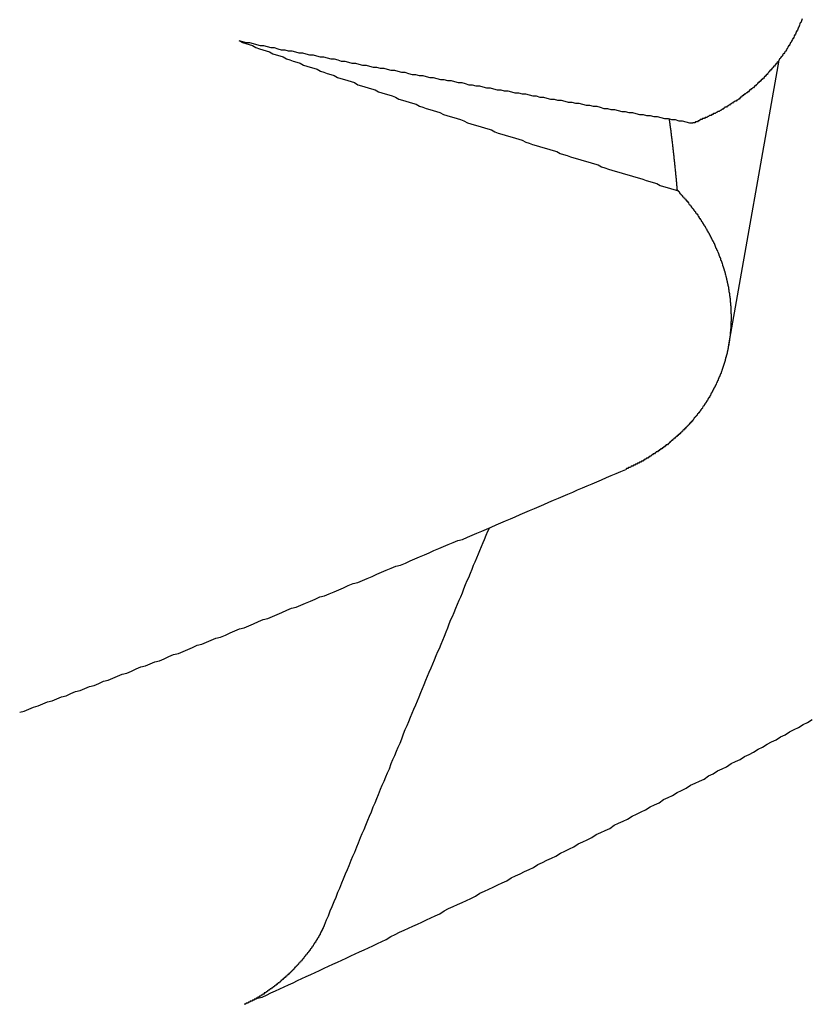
# Model space of a CAD drawing. Extents: x 1107 to 4046, y 937 to 3355.
# Tile 484 of 656: x 2189.332 to 2190.1, y 2668.191 to 2669.148. Entities that reach past the tile are written whole.
import ezdxf

# ---------------------------------------------------------------- set-up
doc = ezdxf.new("R2010")
doc.units = 0
doc.layers.add('KF_VIDA_L___C_REAR', color=7, linetype='CONTINUOUS')

# ---------------------------------------------------------------- blocks, each defined once
blk = doc.blocks.new('KF_VIDA_L___C_REAR')
at = {"layer": 'KF_VIDA_L___C_REAR'}
blk.add_line((3.042484, 979.619124), (3.091484, 979.89593), dxfattribs=at)
for points in [[(3.11378, 979.936, 0), (3.11346, 979.935, 0), (3.11313, 979.934, 0), (3.1128, 979.933, 0), (3.11247, 979.932, 0), (3.11213, 979.932, 0), (3.11178, 979.931, 0), (3.11144, 979.93, 0), (3.11109, 979.929, 0), (3.11073, 979.928, 0), (3.11037, 979.928, 0), (3.11001, 979.927, 0), (3.10964, 979.926, 0), (3.10926, 979.925, 0), (3.10889, 979.924, 0), (3.1085, 979.924, 0), (3.10812, 979.923, 0), (3.10773, 979.922, 0), (3.10733, 979.921, 0), (3.10693, 979.92, 0), (3.10653, 979.92, 0), (3.10612, 979.919, 0), (3.10571, 979.918, 0), (3.1053, 979.917, 0), (3.10488, 979.917, 0), (3.10445, 979.916, 0), (3.10402, 979.915, 0), (3.10359, 979.914, 0), (3.10315, 979.913, 0), (3.10271, 979.913, 0), (3.10227, 979.912, 0), (3.10182, 979.911, 0), (3.10136, 979.91, 0), (3.1009, 979.91, 0), (3.10044, 979.909, 0), (3.09997, 979.908, 0), (3.0995, 979.907, 0), (3.09903, 979.907, 0), (3.09855, 979.906, 0), (3.09806, 979.905, 0), (3.09758, 979.904, 0), (3.09708, 979.904, 0), (3.09659, 979.903, 0), (3.09609, 979.902, 0), (3.09558, 979.902, 0), (3.09507, 979.901, 0), (3.09456, 979.9, 0), (3.09405, 979.899, 0), (3.09352, 979.899, 0), (3.093, 979.898, 0), (3.09247, 979.897, 0), (3.09194, 979.897, 0), (3.0914, 979.896, 0), (3.09086, 979.895, 0), (3.09032, 979.894, 0), (3.08977, 979.894, 0), (3.08922, 979.893, 0), (3.08866, 979.892, 0), (3.0881, 979.892, 0), (3.08754, 979.891, 0), (3.08697, 979.89, 0), (3.0864, 979.89, 0), (3.08583, 979.889, 0), (3.08525, 979.888, 0), (3.08467, 979.888, 0), (3.08409, 979.887, 0), (3.0835, 979.886, 0), (3.08291, 979.886, 0), (3.08231, 979.885, 0), (3.08172, 979.884, 0), (3.08112, 979.884, 0), (3.08051, 979.883, 0), (3.0799, 979.882, 0), (3.07929, 979.882, 0), (3.07868, 979.881, 0), (3.07806, 979.88, 0), (3.07744, 979.88, 0), (3.07682, 979.879, 0), (3.07619, 979.878, 0), (3.07556, 979.878, 0), (3.07493, 979.877, 0), (3.0743, 979.877, 0), (3.07366, 979.876, 0), (3.07302, 979.875, 0), (3.07238, 979.875, 0), (3.07173, 979.874, 0), (3.07108, 979.874, 0), (3.07043, 979.873, 0), (3.06977, 979.872, 0), (3.06912, 979.872, 0), (3.06846, 979.871, 0), (3.06779, 979.871, 0), (3.06713, 979.87, 0), (3.06646, 979.869, 0), (3.06579, 979.869, 0), (3.06512, 979.868, 0), (3.06444, 979.868, 0), (3.06376, 979.867, 0), (3.06308, 979.867, 0), (3.0624, 979.866, 0), (3.06172, 979.865, 0), (3.06103, 979.865, 0), (3.06034, 979.864, 0), (3.05965, 979.864, 0), (3.05896, 979.863, 0), (3.05826, 979.863, 0), (3.05756, 979.862, 0), (3.05686, 979.862, 0), (3.05616, 979.861, 0), (3.05546, 979.861, 0), (3.05475, 979.86, 0), (3.05404, 979.86, 0), (3.05333, 979.859, 0), (3.05262, 979.858, 0), (3.05191, 979.858, 0), (3.05119, 979.857, 0), (3.05048, 979.857, 0), (3.04976, 979.856, 0), (3.04904, 979.856, 0), (3.04832, 979.856, 0), (3.04759, 979.855, 0), (3.04687, 979.855, 0), (3.04614, 979.854, 0), (3.04541, 979.854, 0), (3.04468, 979.853, 0), (3.04395, 979.853, 0), (3.04321, 979.852, 0), (3.04248, 979.852, 0), (3.04174, 979.851, 0), (3.041, 979.851, 0), (3.04025, 979.85, 0), (3.0395, 979.85, 0), (3.03874, 979.85, 0), (3.03799, 979.849, 0), (3.03723, 979.849, 0), (3.03646, 979.848, 0), (3.03569, 979.848, 0), (3.03492, 979.847, 0), (3.03415, 979.847, 0), (3.03337, 979.846, 0), (3.03259, 979.846, 0), (3.03181, 979.846, 0), (3.03102, 979.845, 0), (3.03023, 979.845, 0), (3.02943, 979.844, 0), (3.02864, 979.844, 0), (3.02783, 979.844, 0), (3.02703, 979.843, 0), (3.02622, 979.843, 0), (3.02541, 979.842, 0), (3.0246, 979.842, 0), (3.02379, 979.842, 0), (3.02297, 979.841, 0), (3.02214, 979.841, 0), (3.02132, 979.84, 0), (3.02049, 979.84, 0), (3.01966, 979.84, 0), (3.01883, 979.839, 0), (3.01799, 979.839, 0), (3.01715, 979.839, 0), (3.01631, 979.838, 0), (3.01546, 979.838, 0), (3.01462, 979.838, 0), (3.01377, 979.837, 0), (3.01291, 979.837, 0), (3.01206, 979.836, 0), (3.0112, 979.836, 0), (3.01034, 979.836, 0), (3.00947, 979.835, 0), (3.00861, 979.835, 0), (3.00774, 979.835, 0)], [(2.56624, 979.915, 0), (2.56954, 979.913, 0), (2.57283, 979.912, 0), (2.57613, 979.911, 0), (2.57943, 979.91, 0), (2.58273, 979.908, 0), (2.58603, 979.907, 0), (2.58933, 979.906, 0), (2.59263, 979.905, 0), (2.59593, 979.904, 0), (2.59923, 979.902, 0), (2.60253, 979.901, 0), (2.60583, 979.9, 0), (2.60914, 979.899, 0), (2.61244, 979.897, 0), (2.61574, 979.896, 0), (2.61905, 979.895, 0), (2.62235, 979.894, 0), (2.62566, 979.893, 0), (2.62897, 979.891, 0), (2.63228, 979.89, 0), (2.63558, 979.889, 0), (2.63889, 979.888, 0), (2.6422, 979.887, 0), (2.64551, 979.885, 0), (2.64882, 979.884, 0), (2.65213, 979.883, 0), (2.65544, 979.882, 0), (2.65876, 979.881, 0), (2.66207, 979.879, 0), (2.66538, 979.878, 0), (2.6687, 979.877, 0), (2.67201, 979.876, 0), (2.67532, 979.875, 0), (2.67864, 979.874, 0), (2.68196, 979.872, 0), (2.68527, 979.871, 0), (2.68859, 979.87, 0), (2.69191, 979.869, 0), (2.69523, 979.868, 0), (2.69855, 979.867, 0), (2.70186, 979.865, 0), (2.70518, 979.864, 0), (2.70851, 979.863, 0), (2.71183, 979.862, 0), (2.71515, 979.861, 0), (2.71847, 979.86, 0), (2.72179, 979.858, 0), (2.72512, 979.857, 0), (2.72844, 979.856, 0), (2.73176, 979.855, 0), (2.73509, 979.854, 0), (2.73842, 979.853, 0), (2.74174, 979.851, 0), (2.74507, 979.85, 0), (2.7484, 979.849, 0), (2.75172, 979.848, 0), (2.75505, 979.847, 0), (2.75838, 979.846, 0), (2.76171, 979.845, 0), (2.76504, 979.843, 0), (2.76837, 979.842, 0), (2.7717, 979.841, 0), (2.77503, 979.84, 0), (2.77836, 979.839, 0), (2.7817, 979.838, 0), (2.78503, 979.837, 0), (2.78836, 979.835, 0), (2.7917, 979.834, 0), (2.79503, 979.833, 0), (2.79836, 979.832, 0), (2.8017, 979.831, 0), (2.80504, 979.83, 0), (2.80837, 979.829, 0), (2.81171, 979.828, 0), (2.81505, 979.826, 0), (2.81838, 979.825, 0), (2.82172, 979.824, 0), (2.82506, 979.823, 0), (2.8284, 979.822, 0), (2.83174, 979.821, 0), (2.83508, 979.82, 0), (2.83842, 979.819, 0), (2.84176, 979.818, 0), (2.84511, 979.816, 0), (2.84845, 979.815, 0), (2.85179, 979.814, 0), (2.85513, 979.813, 0), (2.85848, 979.812, 0), (2.86182, 979.811, 0), (2.86517, 979.81, 0), (2.86851, 979.809, 0), (2.87186, 979.808, 0), (2.8752, 979.807, 0), (2.87855, 979.805, 0), (2.8819, 979.804, 0), (2.88525, 979.803, 0), (2.88859, 979.802, 0), (2.89194, 979.801, 0), (2.89529, 979.8, 0), (2.89864, 979.799, 0), (2.90199, 979.798, 0), (2.90534, 979.797, 0), (2.90869, 979.796, 0), (2.91204, 979.795, 0), (2.91539, 979.794, 0), (2.91875, 979.792, 0), (2.9221, 979.791, 0), (2.92545, 979.79, 0), (2.92881, 979.789, 0), (2.93216, 979.788, 0), (2.93551, 979.787, 0), (2.93887, 979.786, 0), (2.94222, 979.785, 0), (2.94558, 979.784, 0), (2.94894, 979.783, 0), (2.95229, 979.782, 0), (2.95565, 979.781, 0), (2.95901, 979.78, 0), (2.96236, 979.779, 0), (2.96572, 979.778, 0), (2.96908, 979.777, 0), (2.97244, 979.776, 0), (2.9758, 979.774, 0), (2.97916, 979.773, 0), (2.98252, 979.772, 0), (2.98588, 979.771, 0), (2.98924, 979.77, 0), (2.9926, 979.769, 0)], [(2.56624, 979.915, 0), (2.56967, 979.914, 0), (2.57309, 979.913, 0), (2.57652, 979.913, 0), (2.57994, 979.912, 0), (2.58337, 979.911, 0), (2.58679, 979.91, 0), (2.59022, 979.91, 0), (2.59365, 979.909, 0), (2.59708, 979.908, 0), (2.6005, 979.908, 0), (2.60393, 979.907, 0), (2.60736, 979.906, 0), (2.61079, 979.906, 0), (2.61422, 979.905, 0), (2.61765, 979.905, 0), (2.62108, 979.904, 0), (2.62451, 979.903, 0), (2.62795, 979.903, 0), (2.63138, 979.902, 0), (2.63481, 979.901, 0), (2.63824, 979.901, 0), (2.64168, 979.9, 0), (2.64511, 979.899, 0), (2.64855, 979.899, 0), (2.65198, 979.898, 0), (2.65542, 979.897, 0), (2.65885, 979.897, 0), (2.66229, 979.896, 0), (2.66572, 979.895, 0), (2.66916, 979.895, 0), (2.6726, 979.894, 0), (2.67604, 979.893, 0), (2.67947, 979.893, 0), (2.68291, 979.892, 0), (2.68635, 979.891, 0), (2.68979, 979.891, 0), (2.69323, 979.89, 0), (2.69667, 979.889, 0), (2.70011, 979.889, 0), (2.70355, 979.888, 0), (2.707, 979.888, 0), (2.71044, 979.887, 0), (2.71388, 979.886, 0), (2.71732, 979.886, 0), (2.72077, 979.885, 0), (2.72421, 979.884, 0), (2.72765, 979.884, 0), (2.7311, 979.883, 0), (2.73454, 979.882, 0), (2.73799, 979.882, 0), (2.74143, 979.881, 0), (2.74488, 979.881, 0), (2.74832, 979.88, 0), (2.75177, 979.879, 0), (2.75522, 979.879, 0), (2.75866, 979.878, 0), (2.76211, 979.877, 0), (2.76556, 979.877, 0), (2.76901, 979.876, 0), (2.77246, 979.876, 0), (2.77591, 979.875, 0), (2.77936, 979.874, 0), (2.78281, 979.874, 0), (2.78626, 979.873, 0), (2.78971, 979.872, 0), (2.79316, 979.872, 0), (2.79661, 979.871, 0), (2.80006, 979.871, 0), (2.80351, 979.87, 0), (2.80696, 979.869, 0), (2.81042, 979.869, 0), (2.81387, 979.868, 0), (2.81732, 979.867, 0), (2.82078, 979.867, 0), (2.82423, 979.866, 0), (2.82769, 979.866, 0), (2.83114, 979.865, 0), (2.8346, 979.864, 0), (2.83805, 979.864, 0), (2.84151, 979.863, 0), (2.84496, 979.863, 0), (2.84842, 979.862, 0), (2.85188, 979.861, 0), (2.85533, 979.861, 0), (2.85879, 979.86, 0), (2.86225, 979.86, 0), (2.86571, 979.859, 0), (2.86916, 979.858, 0), (2.87262, 979.858, 0), (2.87608, 979.857, 0), (2.87954, 979.857, 0), (2.883, 979.856, 0), (2.88646, 979.855, 0), (2.88992, 979.855, 0), (2.89338, 979.854, 0), (2.89684, 979.854, 0), (2.9003, 979.853, 0), (2.90377, 979.852, 0), (2.90723, 979.852, 0), (2.91069, 979.851, 0), (2.91415, 979.851, 0), (2.91761, 979.85, 0), (2.92108, 979.849, 0), (2.92454, 979.849, 0), (2.928, 979.848, 0), (2.93147, 979.848, 0), (2.93493, 979.847, 0), (2.9384, 979.846, 0), (2.94186, 979.846, 0), (2.94532, 979.845, 0), (2.94879, 979.845, 0), (2.95226, 979.844, 0), (2.95572, 979.843, 0), (2.95919, 979.843, 0), (2.96265, 979.842, 0), (2.96612, 979.842, 0), (2.96959, 979.841, 0), (2.97305, 979.841, 0), (2.97652, 979.84, 0), (2.97999, 979.839, 0), (2.98346, 979.839, 0), (2.98692, 979.838, 0), (2.99039, 979.838, 0), (2.99386, 979.837, 0), (2.99733, 979.837, 0), (3.0008, 979.836, 0), (3.00427, 979.835, 0), (3.00774, 979.835, 0)], [(2.9926, 979.769, 0), (2.99255, 979.77, 0), (2.9925, 979.77, 0), (2.99245, 979.771, 0), (2.9924, 979.772, 0), (2.99235, 979.772, 0), (2.9923, 979.773, 0), (2.99225, 979.773, 0), (2.9922, 979.774, 0), (2.99215, 979.774, 0), (2.99209, 979.775, 0), (2.99204, 979.775, 0), (2.99199, 979.776, 0), (2.99194, 979.777, 0), (2.99189, 979.777, 0), (2.99183, 979.778, 0), (2.99178, 979.778, 0), (2.99173, 979.779, 0), (2.99168, 979.779, 0), (2.99162, 979.78, 0), (2.99157, 979.781, 0), (2.99152, 979.781, 0), (2.99146, 979.782, 0), (2.99141, 979.782, 0), (2.99136, 979.783, 0), (2.9913, 979.783, 0), (2.99125, 979.784, 0), (2.99119, 979.784, 0), (2.99114, 979.785, 0), (2.99108, 979.786, 0), (2.99103, 979.786, 0), (2.99097, 979.787, 0), (2.99092, 979.787, 0), (2.99086, 979.788, 0), (2.99081, 979.788, 0), (2.99075, 979.789, 0), (2.9907, 979.789, 0), (2.99064, 979.79, 0), (2.99058, 979.791, 0), (2.99053, 979.791, 0), (2.99047, 979.792, 0), (2.99041, 979.792, 0), (2.99036, 979.793, 0), (2.9903, 979.793, 0), (2.99024, 979.794, 0), (2.99018, 979.794, 0), (2.99013, 979.795, 0), (2.99007, 979.796, 0), (2.99001, 979.796, 0), (2.98995, 979.797, 0), (2.98989, 979.797, 0), (2.98984, 979.798, 0), (2.98978, 979.798, 0), (2.98972, 979.799, 0), (2.98966, 979.799, 0), (2.9896, 979.8, 0), (2.98954, 979.8, 0), (2.98948, 979.801, 0), (2.98942, 979.802, 0), (2.98936, 979.802, 0), (2.9893, 979.803, 0), (2.98924, 979.803, 0), (2.98918, 979.804, 0), (2.98912, 979.804, 0), (2.98906, 979.805, 0), (2.989, 979.805, 0), (2.98894, 979.806, 0), (2.98888, 979.806, 0), (2.98882, 979.807, 0), (2.98876, 979.808, 0), (2.98869, 979.808, 0), (2.98863, 979.809, 0), (2.98857, 979.809, 0), (2.98851, 979.81, 0), (2.98845, 979.81, 0), (2.98838, 979.811, 0), (2.98832, 979.811, 0), (2.98826, 979.812, 0), (2.98819, 979.812, 0), (2.98813, 979.813, 0), (2.98807, 979.813, 0), (2.988, 979.814, 0), (2.98794, 979.815, 0), (2.98788, 979.815, 0), (2.98781, 979.816, 0), (2.98775, 979.816, 0), (2.98769, 979.817, 0), (2.98762, 979.817, 0), (2.98756, 979.818, 0), (2.98749, 979.818, 0), (2.98743, 979.819, 0), (2.98736, 979.819, 0), (2.9873, 979.82, 0), (2.98723, 979.82, 0), (2.98716, 979.821, 0), (2.9871, 979.821, 0), (2.98703, 979.822, 0), (2.98697, 979.822, 0), (2.9869, 979.823, 0), (2.98683, 979.824, 0), (2.98677, 979.824, 0), (2.9867, 979.825, 0), (2.98663, 979.825, 0), (2.98657, 979.826, 0), (2.9865, 979.826, 0), (2.98643, 979.827, 0), (2.98637, 979.827, 0), (2.9863, 979.828, 0), (2.98623, 979.828, 0), (2.98616, 979.829, 0), (2.98609, 979.829, 0), (2.98603, 979.83, 0), (2.98596, 979.83, 0), (2.98589, 979.831, 0), (2.98582, 979.831, 0), (2.98575, 979.832, 0), (2.98568, 979.832, 0), (2.98561, 979.833, 0), (2.98554, 979.833, 0), (2.98547, 979.834, 0), (2.9854, 979.834, 0), (2.98533, 979.835, 0), (2.98526, 979.836, 0), (2.98519, 979.836, 0), (2.98512, 979.837, 0), (2.98505, 979.837, 0), (2.98498, 979.838, 0), (2.98491, 979.838, 0), (2.98484, 979.839, 0)], [(2.9926, 979.769, 0), (2.99314, 979.769, 0), (2.99368, 979.768, 0), (2.99422, 979.768, 0), (2.99475, 979.767, 0), (2.99528, 979.766, 0), (2.99581, 979.766, 0), (2.99633, 979.765, 0), (2.99685, 979.765, 0), (2.99737, 979.764, 0), (2.99788, 979.763, 0), (2.9984, 979.763, 0), (2.99891, 979.762, 0), (2.99941, 979.762, 0), (2.99992, 979.761, 0), (3.00042, 979.761, 0), (3.00091, 979.76, 0), (3.00141, 979.759, 0), (3.0019, 979.759, 0), (3.00239, 979.758, 0), (3.00288, 979.758, 0), (3.00336, 979.757, 0), (3.00384, 979.756, 0), (3.00432, 979.756, 0), (3.00479, 979.755, 0), (3.00526, 979.755, 0), (3.00573, 979.754, 0), (3.00619, 979.753, 0), (3.00665, 979.753, 0), (3.00711, 979.752, 0), (3.00757, 979.752, 0), (3.00802, 979.751, 0), (3.00847, 979.75, 0), (3.00892, 979.75, 0), (3.00936, 979.749, 0), (3.0098, 979.749, 0), (3.01024, 979.748, 0), (3.01067, 979.747, 0), (3.01111, 979.747, 0), (3.01154, 979.746, 0), (3.01197, 979.746, 0), (3.01239, 979.745, 0), (3.01282, 979.744, 0), (3.01324, 979.744, 0), (3.01366, 979.743, 0), (3.01408, 979.742, 0), (3.01449, 979.742, 0), (3.01491, 979.741, 0), (3.01532, 979.741, 0), (3.01573, 979.74, 0), (3.01613, 979.739, 0), (3.01654, 979.739, 0), (3.01694, 979.738, 0), (3.01734, 979.737, 0), (3.01774, 979.737, 0), (3.01813, 979.736, 0), (3.01853, 979.735, 0), (3.01892, 979.735, 0), (3.01931, 979.734, 0), (3.01969, 979.734, 0), (3.02008, 979.733, 0), (3.02046, 979.732, 0), (3.02084, 979.732, 0), (3.02121, 979.731, 0), (3.02159, 979.73, 0), (3.02196, 979.73, 0), (3.02233, 979.729, 0), (3.02269, 979.728, 0), (3.02306, 979.728, 0), (3.02342, 979.727, 0), (3.02378, 979.726, 0), (3.02413, 979.726, 0), (3.02449, 979.725, 0), (3.02484, 979.724, 0), (3.02519, 979.724, 0), (3.02553, 979.723, 0), (3.02588, 979.722, 0), (3.02622, 979.722, 0), (3.02656, 979.721, 0), (3.02689, 979.72, 0), (3.02723, 979.72, 0), (3.02756, 979.719, 0), (3.02788, 979.718, 0), (3.02821, 979.718, 0), (3.02853, 979.717, 0), (3.02885, 979.716, 0), (3.02917, 979.715, 0), (3.02948, 979.715, 0), (3.02979, 979.714, 0), (3.0301, 979.713, 0), (3.0304, 979.713, 0), (3.03071, 979.712, 0), (3.03101, 979.711, 0), (3.0313, 979.711, 0), (3.0316, 979.71, 0), (3.03189, 979.709, 0), (3.03218, 979.709, 0), (3.03246, 979.708, 0), (3.03274, 979.707, 0), (3.03302, 979.706, 0), (3.0333, 979.706, 0), (3.03357, 979.705, 0), (3.03384, 979.704, 0), (3.03411, 979.704, 0), (3.03437, 979.703, 0), (3.03463, 979.702, 0), (3.03489, 979.701, 0), (3.03515, 979.701, 0), (3.0354, 979.7, 0), (3.03565, 979.699, 0), (3.03589, 979.699, 0), (3.03613, 979.698, 0), (3.03637, 979.697, 0), (3.03661, 979.696, 0), (3.03684, 979.696, 0), (3.03707, 979.695, 0), (3.0373, 979.694, 0), (3.03752, 979.694, 0), (3.03774, 979.693, 0), (3.03796, 979.692, 0), (3.03817, 979.691, 0), (3.03838, 979.691, 0), (3.03859, 979.69, 0), (3.03879, 979.689, 0), (3.03899, 979.689, 0), (3.03919, 979.688, 0), (3.03938, 979.687, 0), (3.03957, 979.686, 0), (3.03976, 979.686, 0), (3.03994, 979.685, 0), (3.04012, 979.684, 0), (3.0403, 979.684, 0), (3.04047, 979.683, 0), (3.04064, 979.682, 0), (3.04081, 979.681, 0), (3.04097, 979.681, 0), (3.04113, 979.68, 0), (3.04128, 979.679, 0), (3.04144, 979.678, 0), (3.04159, 979.678, 0), (3.04173, 979.677, 0), (3.04187, 979.676, 0), (3.04201, 979.676, 0), (3.04214, 979.675, 0), (3.04228, 979.674, 0), (3.0424, 979.673, 0), (3.04253, 979.673, 0), (3.04265, 979.672, 0), (3.04277, 979.671, 0), (3.04288, 979.67, 0), (3.04299, 979.67, 0), (3.0431, 979.669, 0), (3.0432, 979.668, 0), (3.0433, 979.668, 0), (3.0434, 979.667, 0), (3.04349, 979.666, 0), (3.04358, 979.665, 0), (3.04367, 979.665, 0), (3.04375, 979.664, 0), (3.04383, 979.663, 0), (3.04391, 979.662, 0), (3.04398, 979.662, 0), (3.04405, 979.661, 0), (3.04412, 979.66, 0), (3.04418, 979.66, 0), (3.04424, 979.659, 0), (3.0443, 979.658, 0), (3.04435, 979.657, 0), (3.04441, 979.657, 0), (3.04445, 979.656, 0), (3.0445, 979.655, 0), (3.04454, 979.654, 0), (3.04457, 979.654, 0), (3.04461, 979.653, 0), (3.04464, 979.652, 0), (3.04466, 979.652, 0), (3.04469, 979.651, 0), (3.04471, 979.65, 0), (3.04473, 979.649, 0), (3.04474, 979.649, 0), (3.04475, 979.648, 0), (3.04476, 979.647, 0), (3.04476, 979.646, 0), (3.04476, 979.646, 0), (3.04476, 979.645, 0), (3.04476, 979.644, 0), (3.04475, 979.644, 0), (3.04474, 979.643, 0), (3.04472, 979.642, 0), (3.0447, 979.641, 0), (3.04468, 979.641, 0), (3.04466, 979.64, 0), (3.04463, 979.639, 0), (3.0446, 979.639, 0), (3.04457, 979.638, 0), (3.04453, 979.637, 0), (3.04449, 979.637, 0), (3.04445, 979.636, 0), (3.0444, 979.635, 0), (3.04435, 979.634, 0), (3.0443, 979.634, 0), (3.04424, 979.633, 0), (3.04418, 979.632, 0), (3.04412, 979.632, 0), (3.04406, 979.631, 0), (3.04399, 979.63, 0), (3.04392, 979.629, 0), (3.04384, 979.629, 0), (3.04376, 979.628, 0), (3.04368, 979.627, 0), (3.0436, 979.627, 0), (3.04351, 979.626, 0), (3.04342, 979.625, 0), (3.04333, 979.625, 0), (3.04324, 979.624, 0), (3.04314, 979.623, 0), (3.04304, 979.623, 0), (3.04293, 979.622, 0), (3.04282, 979.621, 0), (3.04271, 979.621, 0), (3.0426, 979.62, 0), (3.04248, 979.619, 0), (3.04236, 979.618, 0), (3.04224, 979.618, 0), (3.04211, 979.617, 0), (3.04198, 979.616, 0), (3.04185, 979.616, 0), (3.04172, 979.615, 0), (3.04158, 979.614, 0), (3.04144, 979.614, 0), (3.0413, 979.613, 0), (3.04115, 979.612, 0), (3.041, 979.612, 0), (3.04085, 979.611, 0), (3.04069, 979.61, 0), (3.04053, 979.61, 0), (3.04037, 979.609, 0), (3.04021, 979.609, 0), (3.04004, 979.608, 0), (3.03987, 979.607, 0), (3.03969, 979.607, 0), (3.03951, 979.606, 0), (3.03933, 979.605, 0), (3.03914, 979.605, 0), (3.03896, 979.604, 0), (3.03876, 979.603, 0), (3.03857, 979.603, 0), (3.03837, 979.602, 0), (3.03817, 979.601, 0), (3.03796, 979.601, 0), (3.03776, 979.6, 0), (3.03754, 979.599, 0), (3.03733, 979.599, 0), (3.03711, 979.598, 0), (3.03689, 979.597, 0), (3.03667, 979.597, 0), (3.03644, 979.596, 0), (3.03621, 979.595, 0), (3.03597, 979.595, 0), (3.03574, 979.594, 0), (3.0355, 979.593, 0), (3.03525, 979.593, 0), (3.035, 979.592, 0), (3.03475, 979.591, 0), (3.0345, 979.591, 0), (3.03424, 979.59, 0), (3.03398, 979.589, 0), (3.03372, 979.589, 0), (3.03345, 979.588, 0), (3.03319, 979.588, 0), (3.03291, 979.587, 0), (3.03264, 979.586, 0), (3.03236, 979.586, 0), (3.03208, 979.585, 0), (3.03179, 979.584, 0), (3.0315, 979.584, 0), (3.03121, 979.583, 0), (3.03092, 979.582, 0), (3.03062, 979.582, 0), (3.03032, 979.581, 0), (3.03001, 979.58, 0), (3.0297, 979.58, 0), (3.02939, 979.579, 0), (3.02908, 979.578, 0), (3.02876, 979.578, 0), (3.02844, 979.577, 0), (3.02812, 979.577, 0), (3.02779, 979.576, 0), (3.02746, 979.575, 0), (3.02713, 979.575, 0), (3.0268, 979.574, 0), (3.02646, 979.573, 0), (3.02612, 979.573, 0), (3.02577, 979.572, 0), (3.02542, 979.572, 0), (3.02507, 979.571, 0), (3.02472, 979.57, 0), (3.02436, 979.57, 0), (3.024, 979.569, 0), (3.02364, 979.568, 0), (3.02327, 979.568, 0), (3.0229, 979.567, 0), (3.02253, 979.567, 0), (3.02215, 979.566, 0), (3.02177, 979.565, 0), (3.02139, 979.565, 0), (3.02101, 979.564, 0), (3.02062, 979.563, 0), (3.02023, 979.563, 0), (3.01984, 979.562, 0), (3.01944, 979.562, 0), (3.01904, 979.561, 0), (3.01864, 979.56, 0), (3.01823, 979.56, 0), (3.01782, 979.559, 0), (3.01741, 979.559, 0), (3.01699, 979.558, 0), (3.01658, 979.557, 0), (3.01615, 979.557, 0), (3.01573, 979.556, 0), (3.0153, 979.556, 0), (3.01487, 979.555, 0), (3.01444, 979.554, 0), (3.014, 979.554, 0), (3.01357, 979.553, 0), (3.01312, 979.553, 0), (3.01268, 979.552, 0), (3.01223, 979.552, 0), (3.01178, 979.551, 0), (3.01133, 979.55, 0), (3.01087, 979.55, 0), (3.01041, 979.549, 0), (3.00995, 979.549, 0), (3.00948, 979.548, 0), (3.00901, 979.548, 0), (3.00854, 979.547, 0), (3.00807, 979.546, 0), (3.00759, 979.546, 0), (3.00711, 979.545, 0), (3.00663, 979.545, 0), (3.00614, 979.544, 0), (3.00566, 979.544, 0), (3.00516, 979.543, 0), (3.00467, 979.543, 0), (3.00417, 979.542, 0), (3.00368, 979.541, 0), (3.00317, 979.541, 0), (3.00267, 979.54, 0), (3.00216, 979.54, 0), (3.00165, 979.539, 0), (3.00114, 979.539, 0), (3.00063, 979.538, 0), (3.00011, 979.538, 0), (2.99959, 979.537, 0), (2.99907, 979.537, 0), (2.99854, 979.536, 0), (2.99801, 979.536, 0), (2.99749, 979.535, 0), (2.99695, 979.535, 0), (2.99642, 979.534, 0), (2.99588, 979.534, 0), (2.99534, 979.533, 0), (2.9948, 979.533, 0), (2.99426, 979.532, 0), (2.99371, 979.532, 0), (2.99316, 979.531, 0), (2.99261, 979.531, 0), (2.99206, 979.53, 0), (2.99151, 979.53, 0), (2.99095, 979.529, 0), (2.99039, 979.529, 0), (2.98983, 979.528, 0), (2.98926, 979.528, 0), (2.9887, 979.527, 0), (2.98813, 979.527, 0), (2.98756, 979.526, 0), (2.98699, 979.526, 0), (2.98642, 979.525, 0), (2.98584, 979.525, 0), (2.98526, 979.524, 0), (2.98468, 979.524, 0), (2.9841, 979.523, 0), (2.98352, 979.523, 0), (2.98293, 979.522, 0), (2.98235, 979.522, 0), (2.98176, 979.522, 0), (2.98117, 979.521, 0), (2.98057, 979.521, 0), (2.97998, 979.52, 0), (2.97938, 979.52, 0), (2.97878, 979.519, 0), (2.97818, 979.519, 0), (2.97758, 979.518, 0), (2.97698, 979.518, 0), (2.97638, 979.518, 0), (2.97577, 979.517, 0), (2.97516, 979.517, 0), (2.97455, 979.516, 0), (2.97394, 979.516, 0), (2.97333, 979.515, 0), (2.97271, 979.515, 0), (2.9721, 979.515, 0), (2.97148, 979.514, 0), (2.97086, 979.514, 0), (2.97024, 979.513, 0), (2.96962, 979.513, 0), (2.969, 979.513, 0), (2.96838, 979.512, 0), (2.96775, 979.512, 0), (2.96712, 979.511, 0), (2.9665, 979.511, 0), (2.96587, 979.511, 0), (2.96524, 979.51, 0), (2.9646, 979.51, 0), (2.96397, 979.509, 0), (2.96334, 979.509, 0), (2.9627, 979.509, 0), (2.96206, 979.508, 0), (2.96143, 979.508, 0), (2.96079, 979.508, 0), (2.96015, 979.507, 0), (2.95951, 979.507, 0), (2.95886, 979.506, 0), (2.95822, 979.506, 0), (2.95758, 979.506, 0), (2.95693, 979.505, 0), (2.95628, 979.505, 0), (2.95564, 979.505, 0), (2.95499, 979.504, 0), (2.95434, 979.504, 0), (2.95369, 979.504, 0), (2.95304, 979.503, 0), (2.95239, 979.503, 0), (2.95173, 979.503, 0), (2.95107, 979.502, 0), (2.95041, 979.502, 0), (2.94975, 979.502, 0), (2.94909, 979.501, 0), (2.94842, 979.501, 0), (2.94775, 979.501, 0), (2.94708, 979.5, 0), (2.9464, 979.5, 0), (2.94573, 979.5, 0), (2.94505, 979.5, 0), (2.94436, 979.499, 0), (2.94368, 979.499, 0), (2.94299, 979.499, 0), (2.94231, 979.498, 0)], [(2.35296, 979.262, 0), (2.35747, 979.263, 0), (2.36198, 979.265, 0), (2.3665, 979.267, 0), (2.37101, 979.268, 0), (2.37553, 979.27, 0), (2.38005, 979.272, 0), (2.38457, 979.273, 0), (2.38909, 979.275, 0), (2.39362, 979.277, 0), (2.39815, 979.278, 0), (2.40267, 979.28, 0), (2.4072, 979.282, 0), (2.41173, 979.283, 0), (2.41627, 979.285, 0), (2.4208, 979.287, 0), (2.42534, 979.288, 0), (2.42988, 979.29, 0), (2.43441, 979.292, 0), (2.43896, 979.293, 0), (2.4435, 979.295, 0), (2.44804, 979.297, 0), (2.45259, 979.299, 0), (2.45713, 979.3, 0), (2.46168, 979.302, 0), (2.46623, 979.304, 0), (2.47079, 979.306, 0), (2.47534, 979.307, 0), (2.47989, 979.309, 0), (2.48445, 979.311, 0), (2.48901, 979.312, 0), (2.49357, 979.314, 0), (2.49813, 979.316, 0), (2.50269, 979.318, 0), (2.50726, 979.319, 0), (2.51182, 979.321, 0), (2.51639, 979.323, 0), (2.52096, 979.325, 0), (2.52553, 979.327, 0), (2.5301, 979.328, 0), (2.53467, 979.33, 0), (2.53925, 979.332, 0), (2.54383, 979.334, 0), (2.5484, 979.335, 0), (2.55298, 979.337, 0), (2.55756, 979.339, 0), (2.56215, 979.341, 0), (2.56673, 979.343, 0), (2.57131, 979.344, 0), (2.5759, 979.346, 0), (2.58049, 979.348, 0), (2.58508, 979.35, 0), (2.58967, 979.352, 0), (2.59426, 979.353, 0), (2.59886, 979.355, 0), (2.60345, 979.357, 0), (2.60805, 979.359, 0), (2.61264, 979.361, 0), (2.61724, 979.363, 0), (2.62184, 979.364, 0), (2.62645, 979.366, 0), (2.63105, 979.368, 0), (2.63565, 979.37, 0), (2.64026, 979.372, 0), (2.64487, 979.374, 0), (2.64948, 979.375, 0), (2.65409, 979.377, 0), (2.6587, 979.379, 0), (2.66331, 979.381, 0), (2.66792, 979.383, 0), (2.67254, 979.385, 0), (2.67716, 979.387, 0), (2.68178, 979.388, 0), (2.68639, 979.39, 0), (2.69102, 979.392, 0), (2.69564, 979.394, 0), (2.70026, 979.396, 0), (2.70488, 979.398, 0), (2.70951, 979.4, 0), (2.71414, 979.402, 0), (2.71877, 979.404, 0), (2.7234, 979.405, 0), (2.72803, 979.407, 0), (2.73266, 979.409, 0), (2.73729, 979.411, 0), (2.74193, 979.413, 0), (2.74656, 979.415, 0), (2.7512, 979.417, 0), (2.75584, 979.419, 0), (2.76048, 979.421, 0), (2.76512, 979.423, 0), (2.76976, 979.425, 0), (2.7744, 979.427, 0), (2.77905, 979.429, 0), (2.78369, 979.43, 0), (2.78834, 979.432, 0), (2.79299, 979.434, 0), (2.79764, 979.436, 0), (2.80229, 979.438, 0), (2.80694, 979.44, 0), (2.81159, 979.442, 0), (2.81624, 979.444, 0), (2.8209, 979.446, 0), (2.82555, 979.448, 0), (2.83021, 979.45, 0), (2.83487, 979.452, 0), (2.83953, 979.454, 0), (2.84419, 979.456, 0), (2.84885, 979.458, 0), (2.85351, 979.46, 0), (2.85818, 979.462, 0), (2.86284, 979.464, 0), (2.86751, 979.466, 0), (2.87218, 979.468, 0), (2.87684, 979.47, 0), (2.88151, 979.472, 0), (2.88618, 979.474, 0), (2.89085, 979.476, 0), (2.89553, 979.478, 0), (2.9002, 979.48, 0), (2.90487, 979.482, 0), (2.90955, 979.484, 0), (2.91423, 979.486, 0), (2.9189, 979.488, 0), (2.92358, 979.49, 0), (2.92826, 979.492, 0), (2.93294, 979.494, 0), (2.93762, 979.496, 0), (2.94231, 979.498, 0)], [(2.64937, 979.055, 0), (2.65125, 979.06, 0), (2.65313, 979.064, 0), (2.655, 979.069, 0), (2.65686, 979.073, 0), (2.65872, 979.078, 0), (2.66058, 979.082, 0), (2.66243, 979.087, 0), (2.66427, 979.091, 0), (2.66612, 979.096, 0), (2.66795, 979.1, 0), (2.66979, 979.105, 0), (2.67162, 979.109, 0), (2.67344, 979.113, 0), (2.67526, 979.118, 0), (2.67708, 979.122, 0), (2.67889, 979.126, 0), (2.6807, 979.131, 0), (2.6825, 979.135, 0), (2.6843, 979.14, 0), (2.6861, 979.144, 0), (2.68789, 979.148, 0), (2.68968, 979.152, 0), (2.69146, 979.157, 0), (2.69324, 979.161, 0), (2.69501, 979.165, 0), (2.69678, 979.17, 0), (2.69855, 979.174, 0), (2.70031, 979.178, 0), (2.70207, 979.182, 0), (2.70382, 979.187, 0), (2.70557, 979.191, 0), (2.70732, 979.195, 0), (2.70906, 979.199, 0), (2.7108, 979.203, 0), (2.71253, 979.207, 0), (2.71426, 979.212, 0), (2.71598, 979.216, 0), (2.71771, 979.22, 0), (2.71942, 979.224, 0), (2.72114, 979.228, 0), (2.72285, 979.232, 0), (2.72455, 979.236, 0), (2.72625, 979.241, 0), (2.72795, 979.245, 0), (2.72965, 979.249, 0), (2.73134, 979.253, 0), (2.73302, 979.257, 0), (2.73471, 979.261, 0), (2.73639, 979.265, 0), (2.73806, 979.269, 0), (2.73973, 979.273, 0), (2.7414, 979.277, 0), (2.74306, 979.281, 0), (2.74472, 979.285, 0), (2.74638, 979.289, 0), (2.74803, 979.293, 0), (2.74968, 979.297, 0), (2.75133, 979.301, 0), (2.75297, 979.305, 0), (2.7546, 979.309, 0), (2.75624, 979.313, 0), (2.75787, 979.317, 0), (2.7595, 979.321, 0), (2.76112, 979.324, 0), (2.76274, 979.328, 0), (2.76435, 979.332, 0), (2.76597, 979.336, 0), (2.76758, 979.34, 0), (2.76918, 979.344, 0), (2.77078, 979.348, 0), (2.77238, 979.352, 0), (2.77398, 979.355, 0), (2.77557, 979.359, 0), (2.77715, 979.363, 0), (2.77874, 979.367, 0), (2.78032, 979.371, 0), (2.7819, 979.374, 0), (2.78347, 979.378, 0), (2.78504, 979.382, 0), (2.78661, 979.386, 0), (2.78817, 979.39, 0), (2.78973, 979.393, 0), (2.79129, 979.397, 0), (2.79284, 979.401, 0), (2.79439, 979.405, 0), (2.79593, 979.408, 0), (2.79748, 979.412, 0), (2.79902, 979.416, 0), (2.80055, 979.419, 0), (2.80209, 979.423, 0), (2.80362, 979.427, 0), (2.80514, 979.43, 0), (2.80667, 979.434, 0), (2.80819, 979.438, 0), (2.8097, 979.441, 0)], [(2.57148, 978.978, 0), (2.57577, 978.98, 0), (2.58007, 978.982, 0), (2.58437, 978.984, 0), (2.58867, 978.985, 0), (2.59297, 978.987, 0), (2.59727, 978.989, 0), (2.60158, 978.991, 0), (2.60588, 978.993, 0), (2.61018, 978.995, 0), (2.61449, 978.997, 0), (2.6188, 978.999, 0), (2.6231, 979.001, 0), (2.62741, 979.003, 0), (2.63172, 979.005, 0), (2.63603, 979.007, 0), (2.64035, 979.009, 0), (2.64466, 979.011, 0), (2.64897, 979.013, 0), (2.65329, 979.015, 0), (2.6576, 979.017, 0), (2.66192, 979.019, 0), (2.66623, 979.021, 0), (2.67055, 979.023, 0), (2.67487, 979.025, 0), (2.67919, 979.027, 0), (2.68351, 979.029, 0), (2.68783, 979.031, 0), (2.69216, 979.033, 0), (2.69648, 979.035, 0), (2.7008, 979.037, 0), (2.70513, 979.039, 0), (2.70946, 979.041, 0), (2.71378, 979.044, 0), (2.71811, 979.046, 0), (2.72244, 979.048, 0), (2.72677, 979.05, 0), (2.7311, 979.052, 0), (2.73543, 979.054, 0), (2.73976, 979.056, 0), (2.74409, 979.058, 0), (2.74843, 979.06, 0), (2.75276, 979.062, 0), (2.7571, 979.064, 0), (2.76143, 979.066, 0), (2.76577, 979.069, 0), (2.77011, 979.071, 0), (2.77445, 979.073, 0), (2.77879, 979.075, 0), (2.78313, 979.077, 0), (2.78747, 979.079, 0), (2.79181, 979.081, 0), (2.79615, 979.083, 0), (2.80049, 979.086, 0), (2.80484, 979.088, 0), (2.80918, 979.09, 0), (2.81353, 979.092, 0), (2.81787, 979.094, 0), (2.82222, 979.096, 0), (2.82657, 979.098, 0), (2.83091, 979.101, 0), (2.83526, 979.103, 0), (2.83961, 979.105, 0), (2.84396, 979.107, 0), (2.84831, 979.109, 0), (2.85267, 979.111, 0), (2.85702, 979.114, 0), (2.86137, 979.116, 0), (2.86572, 979.118, 0), (2.87008, 979.12, 0), (2.87443, 979.122, 0), (2.87879, 979.125, 0), (2.88315, 979.127, 0), (2.8875, 979.129, 0), (2.89186, 979.131, 0), (2.89622, 979.134, 0), (2.90058, 979.136, 0), (2.90494, 979.138, 0), (2.9093, 979.14, 0), (2.91366, 979.143, 0), (2.91802, 979.145, 0), (2.92238, 979.147, 0), (2.92674, 979.149, 0), (2.93111, 979.152, 0), (2.93547, 979.154, 0), (2.93983, 979.156, 0), (2.9442, 979.158, 0), (2.94856, 979.161, 0), (2.95293, 979.163, 0), (2.9573, 979.165, 0), (2.96166, 979.167, 0), (2.96603, 979.17, 0), (2.9704, 979.172, 0), (2.97477, 979.174, 0), (2.97914, 979.177, 0), (2.98351, 979.179, 0), (2.98788, 979.181, 0), (2.99225, 979.184, 0), (2.99662, 979.186, 0), (3.00099, 979.188, 0), (3.00537, 979.191, 0), (3.00974, 979.193, 0), (3.01411, 979.195, 0), (3.01849, 979.197, 0), (3.02286, 979.2, 0), (3.02724, 979.202, 0), (3.03161, 979.205, 0), (3.03599, 979.207, 0), (3.04036, 979.209, 0), (3.04474, 979.212, 0), (3.04912, 979.214, 0), (3.05349, 979.216, 0), (3.05787, 979.219, 0), (3.06225, 979.221, 0), (3.06663, 979.223, 0), (3.07101, 979.226, 0), (3.07539, 979.228, 0), (3.07977, 979.231, 0), (3.08415, 979.233, 0), (3.08853, 979.235, 0), (3.09291, 979.238, 0), (3.09729, 979.24, 0), (3.10168, 979.243, 0), (3.10606, 979.245, 0), (3.11044, 979.247, 0), (3.11483, 979.25, 0), (3.11921, 979.252, 0), (3.12359, 979.255, 0)], [(2.64937, 979.055, 0), (2.64926, 979.055, 0), (2.64915, 979.055, 0), (2.64903, 979.055, 0), (2.64891, 979.054, 0), (2.64879, 979.054, 0), (2.64867, 979.054, 0), (2.64855, 979.053, 0), (2.64842, 979.053, 0), (2.6483, 979.053, 0), (2.64817, 979.053, 0), (2.64804, 979.052, 0), (2.64791, 979.052, 0), (2.64778, 979.052, 0), (2.64764, 979.051, 0), (2.64751, 979.051, 0), (2.64737, 979.051, 0), (2.64723, 979.051, 0), (2.6471, 979.05, 0), (2.64696, 979.05, 0), (2.64681, 979.05, 0), (2.64667, 979.049, 0), (2.64653, 979.049, 0), (2.64638, 979.049, 0), (2.64623, 979.049, 0), (2.64609, 979.048, 0), (2.64594, 979.048, 0), (2.64579, 979.048, 0), (2.64564, 979.047, 0), (2.64548, 979.047, 0), (2.64533, 979.047, 0), (2.64518, 979.047, 0), (2.64502, 979.046, 0), (2.64486, 979.046, 0), (2.64471, 979.046, 0), (2.64455, 979.045, 0), (2.64439, 979.045, 0), (2.64423, 979.045, 0), (2.64407, 979.045, 0), (2.6439, 979.044, 0), (2.64374, 979.044, 0), (2.64357, 979.044, 0), (2.64341, 979.043, 0), (2.64324, 979.043, 0), (2.64308, 979.043, 0), (2.64291, 979.042, 0), (2.64274, 979.042, 0), (2.64257, 979.042, 0), (2.6424, 979.042, 0), (2.64223, 979.041, 0), (2.64206, 979.041, 0), (2.64188, 979.041, 0), (2.64171, 979.04, 0), (2.64153, 979.04, 0), (2.64136, 979.04, 0), (2.64118, 979.04, 0), (2.64101, 979.039, 0), (2.64083, 979.039, 0), (2.64065, 979.039, 0), (2.64048, 979.038, 0), (2.6403, 979.038, 0), (2.64012, 979.038, 0), (2.63994, 979.038, 0), (2.63976, 979.037, 0), (2.63958, 979.037, 0), (2.6394, 979.037, 0), (2.63922, 979.037, 0), (2.63903, 979.036, 0), (2.63885, 979.036, 0), (2.63867, 979.036, 0), (2.63849, 979.035, 0), (2.6383, 979.035, 0), (2.63812, 979.035, 0), (2.63794, 979.035, 0), (2.63775, 979.034, 0), (2.63757, 979.034, 0), (2.63738, 979.034, 0), (2.63719, 979.034, 0), (2.637, 979.033, 0), (2.6368, 979.033, 0), (2.63661, 979.033, 0), (2.63641, 979.032, 0), (2.63622, 979.032, 0), (2.63602, 979.032, 0), (2.63582, 979.032, 0), (2.63561, 979.031, 0), (2.63541, 979.031, 0), (2.6352, 979.031, 0), (2.635, 979.03, 0), (2.63479, 979.03, 0), (2.63458, 979.03, 0), (2.63436, 979.03, 0), (2.63415, 979.029, 0), (2.63394, 979.029, 0), (2.63372, 979.029, 0), (2.6335, 979.028, 0), (2.63329, 979.028, 0), (2.63307, 979.028, 0), (2.63284, 979.028, 0), (2.63262, 979.027, 0), (2.6324, 979.027, 0), (2.63217, 979.027, 0), (2.63195, 979.026, 0), (2.63172, 979.026, 0), (2.63149, 979.026, 0), (2.63126, 979.026, 0), (2.63103, 979.025, 0), (2.6308, 979.025, 0), (2.63057, 979.025, 0), (2.63033, 979.024, 0), (2.6301, 979.024, 0), (2.62986, 979.024, 0), (2.62963, 979.024, 0), (2.62939, 979.023, 0), (2.62915, 979.023, 0), (2.62891, 979.023, 0), (2.62867, 979.022, 0), (2.62843, 979.022, 0), (2.62819, 979.022, 0), (2.62795, 979.022, 0), (2.62771, 979.021, 0), (2.62746, 979.021, 0), (2.62722, 979.021, 0), (2.62697, 979.02, 0), (2.62673, 979.02, 0), (2.62648, 979.02, 0), (2.62623, 979.02, 0), (2.62599, 979.019, 0), (2.62574, 979.019, 0), (2.62549, 979.019, 0), (2.62524, 979.018, 0), (2.62499, 979.018, 0), (2.62474, 979.018, 0), (2.62449, 979.018, 0), (2.62424, 979.017, 0), (2.62399, 979.017, 0), (2.62373, 979.017, 0), (2.62348, 979.016, 0), (2.62323, 979.016, 0), (2.62298, 979.016, 0), (2.62272, 979.016, 0), (2.62247, 979.015, 0), (2.62222, 979.015, 0), (2.62196, 979.015, 0), (2.62171, 979.015, 0), (2.62146, 979.014, 0), (2.6212, 979.014, 0), (2.62095, 979.014, 0), (2.62069, 979.014, 0), (2.62044, 979.013, 0), (2.62018, 979.013, 0), (2.61993, 979.013, 0), (2.61968, 979.012, 0), (2.61942, 979.012, 0), (2.61917, 979.012, 0), (2.61891, 979.012, 0), (2.61866, 979.011, 0), (2.61841, 979.011, 0), (2.61815, 979.011, 0), (2.6179, 979.011, 0), (2.61764, 979.01, 0), (2.61739, 979.01, 0), (2.61714, 979.01, 0), (2.61689, 979.01, 0), (2.61663, 979.009, 0), (2.61638, 979.009, 0), (2.61613, 979.009, 0), (2.61587, 979.009, 0), (2.61561, 979.008, 0), (2.61536, 979.008, 0), (2.6151, 979.008, 0), (2.61483, 979.008, 0), (2.61457, 979.007, 0), (2.61431, 979.007, 0), (2.61404, 979.007, 0), (2.61377, 979.007, 0), (2.6135, 979.006, 0), (2.61323, 979.006, 0), (2.61296, 979.006, 0), (2.61269, 979.006, 0), (2.61242, 979.005, 0), (2.61214, 979.005, 0), (2.61187, 979.005, 0), (2.61159, 979.005, 0), (2.61131, 979.004, 0), (2.61103, 979.004, 0), (2.61075, 979.004, 0), (2.61047, 979.004, 0), (2.61019, 979.003, 0), (2.6099, 979.003, 0), (2.60962, 979.003, 0), (2.60934, 979.003, 0), (2.60905, 979.002, 0), (2.60876, 979.002, 0), (2.60848, 979.002, 0), (2.60819, 979.002, 0), (2.6079, 979.001, 0), (2.60761, 979.001, 0), (2.60732, 979.001, 0), (2.60703, 979.001, 0), (2.60674, 979, 0), (2.60644, 979, 0), (2.60615, 979, 0), (2.60586, 979, 0), (2.60556, 978.999, 0), (2.60527, 978.999, 0), (2.60497, 978.999, 0), (2.60468, 978.999, 0), (2.60438, 978.999, 0), (2.60409, 978.998, 0), (2.60379, 978.998, 0), (2.6035, 978.998, 0), (2.6032, 978.998, 0), (2.6029, 978.997, 0), (2.60261, 978.997, 0), (2.60231, 978.997, 0), (2.60201, 978.997, 0), (2.60171, 978.996, 0), (2.60141, 978.996, 0), (2.60112, 978.996, 0), (2.60082, 978.996, 0), (2.60052, 978.995, 0), (2.60022, 978.995, 0), (2.59993, 978.995, 0), (2.59963, 978.995, 0), (2.59933, 978.995, 0), (2.59903, 978.994, 0), (2.59874, 978.994, 0), (2.59844, 978.994, 0), (2.59814, 978.994, 0), (2.59784, 978.993, 0), (2.59755, 978.993, 0), (2.59725, 978.993, 0), (2.59696, 978.993, 0), (2.59666, 978.993, 0), (2.59637, 978.992, 0), (2.59607, 978.992, 0), (2.59578, 978.992, 0), (2.59548, 978.992, 0), (2.59519, 978.992, 0), (2.5949, 978.991, 0), (2.59461, 978.991, 0), (2.59432, 978.991, 0), (2.59402, 978.991, 0), (2.59373, 978.99, 0), (2.59344, 978.99, 0), (2.59316, 978.99, 0), (2.59287, 978.99, 0), (2.59258, 978.99, 0), (2.59229, 978.989, 0), (2.59201, 978.989, 0), (2.59172, 978.989, 0), (2.59144, 978.989, 0), (2.59116, 978.989, 0), (2.59088, 978.989, 0), (2.5906, 978.988, 0), (2.59031, 978.988, 0), (2.59003, 978.988, 0), (2.58975, 978.988, 0), (2.58946, 978.988, 0), (2.58918, 978.987, 0), (2.58889, 978.987, 0), (2.5886, 978.987, 0), (2.58831, 978.987, 0), (2.58802, 978.987, 0), (2.58773, 978.987, 0), (2.58744, 978.986, 0), (2.58715, 978.986, 0), (2.58685, 978.986, 0), (2.58656, 978.986, 0), (2.58626, 978.986, 0), (2.58597, 978.985, 0), (2.58567, 978.985, 0), (2.58537, 978.985, 0), (2.58507, 978.985, 0), (2.58477, 978.985, 0), (2.58447, 978.985, 0), (2.58418, 978.984, 0), (2.58387, 978.984, 0), (2.58357, 978.984, 0), (2.58327, 978.984, 0), (2.58297, 978.984, 0), (2.58267, 978.983, 0), (2.58237, 978.983, 0), (2.58206, 978.983, 0), (2.58176, 978.983, 0), (2.58146, 978.983, 0), (2.58115, 978.983, 0), (2.58085, 978.982, 0), (2.58054, 978.982, 0), (2.58024, 978.982, 0), (2.57993, 978.982, 0), (2.57963, 978.982, 0), (2.57932, 978.982, 0), (2.57902, 978.981, 0), (2.57871, 978.981, 0), (2.57841, 978.981, 0), (2.57811, 978.981, 0), (2.5778, 978.981, 0), (2.5775, 978.981, 0), (2.57719, 978.981, 0), (2.57689, 978.98, 0), (2.57658, 978.98, 0), (2.57628, 978.98, 0), (2.57598, 978.98, 0), (2.57567, 978.98, 0), (2.57537, 978.98, 0), (2.57507, 978.979, 0), (2.57477, 978.979, 0), (2.57446, 978.979, 0), (2.57416, 978.979, 0), (2.57386, 978.979, 0), (2.57356, 978.979, 0), (2.57326, 978.979, 0), (2.57296, 978.978, 0), (2.57266, 978.978, 0), (2.57237, 978.978, 0), (2.57207, 978.978, 0), (2.57177, 978.978, 0), (2.57148, 978.978, 0)]]:
    blk.add_polyline3d(points, dxfattribs=at)

msp = doc.modelspace()

# ---------------------------------------------------------------- block references
at = {"layer": 'KF_VIDA_L___C_REAR'}
msp.add_blockref('KF_VIDA_L___C_REAR', (2186.97908, 1689.21316), dxfattribs=at)

doc.saveas('drawing.dxf')
